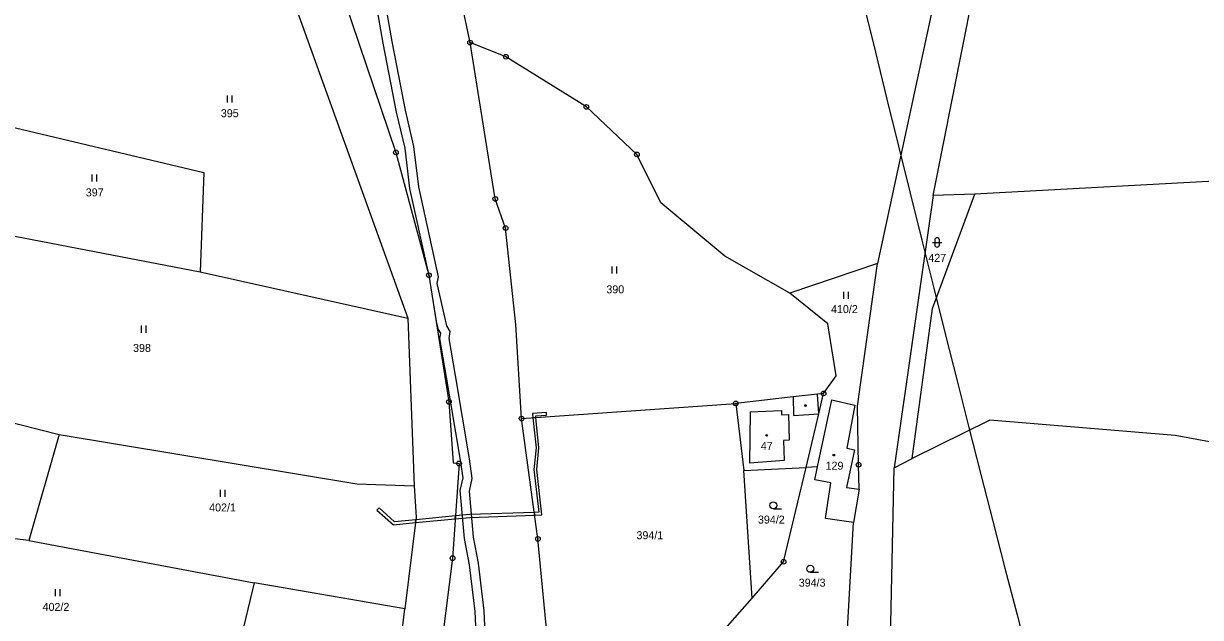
# Model space of a CAD drawing. Extents: x -680203 to -673936, y -1102717 to -1093650.
# Drawn here: x -677506.6 to -677256.6, y -1097107.9 to -1096981.7 of the extents above; entities that cross this region are included whole.
import ezdxf

# ---------------------------------------------------------------- set-up
doc = ezdxf.new("R2010")
doc.units = 0
for name, color, linetype in [('_Ideová část', 7, 'Continuous'), ('_Řešené území', 7, 'Continuous'), ('SOxx02xx_Koleje_param další_Popis10', 7, 'Continuous'), ('SOxxxxxx_Koleje_hlavní_body_Popis10', 7, 'Continuous'), ('SOxxxxxx_Koleje_LN_parametry_Popis10', 7, 'Continuous'), ('SOxxxxxx_Koleje_param další_Popis10', 7, 'Continuous'), ('SOxxxxxx_Osa_bod_P', 7, 'Continuous'), ('SOxxxxxx_Staničení_Popis10', 7, 'Continuous'), ('x_prac', 7, 'Continuous')]:
    doc.layers.add(name, color=color, linetype=linetype)

msp = doc.modelspace()

# ---------------------------------------------------------------- linework, layer by layer
at = {"layer": '_Ideová část'}
msp.add_circle((-677321.69, -1096651.16), 1076.75, dxfattribs=at)
at = {"layer": '_Řešené území'}
for radius, start, end in [(8402.25, 187.102556, 195.801382), (8602.25, 187.075524, 195.834409)]:
    msp.add_arc((-668968.6, -1094948.57), radius, start, end, dxfattribs=at)
at = {"layer": 'SOxx02xx_Koleje_param další_Popis10'}
for centre, radius in [((-677411.76, -1096985.7), 0.5), ((-677411.76, -1096985.7), 0.0303), ((-677404.15, -1096988.71), 0.5), ((-677404.15, -1096988.71), 0.0303), ((-677387.06, -1096999.38), 0.5), ((-677387.06, -1096999.38), 0.0303), ((-677427.52, -1097009.03), 0.5), ((-677427.52, -1097009.03), 0.0303), ((-677376.32, -1097009.46), 0.5), ((-677376.32, -1097009.46), 0.0303), ((-677406.41, -1097018.93), 0.5), ((-677406.41, -1097018.93), 0.0303), ((-677404.2, -1097025.11), 0.5), ((-677404.2, -1097025.11), 0.0303), ((-677420.49, -1097035.16), 0.5), ((-677420.49, -1097035.16), 0.0303), ((-677336.65, -1097060.27), 0.5), ((-677336.65, -1097060.27), 0.0303), ((-677416.24, -1097062.08), 0.5), ((-677416.24, -1097062.08), 0.0303), ((-677355.32, -1097062.39), 0.5), ((-677355.32, -1097062.39), 0.0303), ((-677400.8, -1097065.61), 0.5), ((-677400.8, -1097065.61), 0.0303), ((-677414.11, -1097075.16), 0.5), ((-677414.11, -1097075.16), 0.0303), ((-677329.22, -1097075.41), 0.5), ((-677329.22, -1097075.41), 0.0303), ((-677397.35, -1097091.2), 0.5), ((-677397.35, -1097091.2), 0.0303), ((-677415.48, -1097095.28), 0.5), ((-677415.48, -1097095.28), 0.0303), ((-677345.17, -1097096.05), 0.5), ((-677345.17, -1097096.05), 0.0303)]:
    msp.add_circle(centre, radius, dxfattribs=at)
at = {"layer": 'SOxxxxxx_Koleje_hlavní_body_Popis10'}
for p, q in [((-677463.27, -1096998.44), (-677463.27, -1096996.94)), ((-677462.27, -1096998.44), (-677462.27, -1096996.94)), ((-677492.04, -1097015.26), (-677492.04, -1097013.76)), ((-677491.04, -1097015.26), (-677491.04, -1097013.76)), ((-677313.56, -1097028.18), (-677311.56, -1097028.18)), ((-677313.06, -1097027.68), (-677313.06, -1097028.68)), ((-677312.06, -1097028.68), (-677312.06, -1097027.68)), ((-677381.55, -1097034.81), (-677381.55, -1097033.31)), ((-677380.55, -1097034.81), (-677380.55, -1097033.31)), ((-677332.34, -1097040.16), (-677332.34, -1097038.66)), ((-677331.34, -1097040.16), (-677331.34, -1097038.66)), ((-677481.54, -1097047.36), (-677481.54, -1097045.86)), ((-677480.54, -1097047.36), (-677480.54, -1097045.86)), ((-677464.79, -1097082.24), (-677464.79, -1097080.74)), ((-677463.79, -1097082.24), (-677463.79, -1097080.74)), ((-677347.33, -1097084.8), (-677345.58, -1097084.8)), ((-677339.49, -1097098.29), (-677337.74, -1097098.29)), ((-677499.8, -1097103.36), (-677499.8, -1097101.86)), ((-677498.8, -1097103.36), (-677498.8, -1097101.86))]:
    msp.add_line(p, q, dxfattribs=at)
for centre in [(-677347.33, -1097084.05), (-677339.49, -1097097.54)]:
    msp.add_circle(centre, 0.75, dxfattribs=at)
for centre, start, end in [((-677312.56, -1097027.68), 0, 180), ((-677312.56, -1097028.68), 180, 359.9879)]:
    msp.add_arc(centre, 0.5, start, end, dxfattribs=at)
at = {"layer": 'SOxxxxxx_Koleje_LN_parametry_Popis10'}
for points in [[(-677431.81, -1096977.33), (-677430.28, -1096985.84), (-677427.43, -1097000.46), (-677425.65, -1097008.14), (-677424.63, -1097016.73), (-677420.9, -1097033.65), (-677420.49, -1097035.16), (-677418.94, -1097044.98), (-677418.55, -1097046.69), (-677418.06, -1097047.48), (-677418.27, -1097048.56), (-677416.82, -1097056.79), (-677413.83, -1097074.47), (-677413.33, -1097078.24), (-677413.93, -1097080.91), (-677413.03, -1097091.1), (-677411.96, -1097096.68), (-677410.75, -1097106.63), (-677410.26, -1097117.37)], [(-677408.26, -1097117.53), (-677408.75, -1097106.47), (-677409.98, -1097096.36), (-677411.05, -1097090.82), (-677411.91, -1097081.05), (-677411.31, -1097078.32), (-677411.85, -1097074.17), (-677414.84, -1097056.45), (-677416.23, -1097048.58), (-677415.96, -1097047.1), (-677416.67, -1097045.93), (-677418.73, -1097036.9), (-677418.45, -1097035.47), (-677422.65, -1097016.39), (-677423.67, -1097007.8), (-677425.47, -1097000.04), (-677428.32, -1096985.48), (-677429.83, -1096977.07)]]:
    msp.add_lwpolyline(points, dxfattribs=at)
for points in [[(-677398.49, -1097064.51), (-677398.4, -1097065.44), (-677397.77, -1097065.4), (-677397.8, -1097065.01), (-677395.49, -1097064.87), (-677395.53, -1097064.29)], [(-677396.49, -1097086.1), (-677397.61, -1097076.4), (-677397.15, -1097071.85), (-677397.77, -1097065.4), (-677398.4, -1097065.44), (-677397.75, -1097071.85), (-677398.21, -1097076.4), (-677397.16, -1097085.52), (-677398.11, -1097085.55), (-677398.03, -1097086.15)], [(-677428.01, -1097088.18), (-677423.36, -1097087.73), (-677423.28, -1097087.12), (-677427.81, -1097087.56), (-677431.06, -1097084.59), (-677431.54, -1097085.07)], [(-677411.8, -1097086.62), (-677398.03, -1097086.15), (-677398.11, -1097085.55), (-677411.84, -1097086.02), (-677414.87, -1097086.31), (-677414.91, -1097086.92)], [(-677423.28, -1097087.12), (-677423.36, -1097087.73), (-677414.91, -1097086.92), (-677414.87, -1097086.31)]]:
    msp.add_lwpolyline(points, close=True, dxfattribs=at)
at = {"layer": 'SOxxxxxx_Koleje_param další_Popis10'}
for centre in [(-677340.49, -1097062.84), (-677348.75, -1097069.18), (-677334.49, -1097073.38)]:
    msp.add_circle(centre, 0.175, dxfattribs=at)
at = {"layer": 'SOxxxxxx_Staničení_Popis10'}
for p, q in [((-677337.67, -1097064.57), (-677337.92, -1097060.42)), ((-677343.15, -1097061.02), (-677343.02, -1097064.99)), ((-677352.29, -1097064.16), (-677352.41, -1097075.08)), ((-677352.29, -1097064.16), (-677345.63, -1097063.87)), ((-677345.63, -1097063.87), (-677345.59, -1097064.82)), ((-677345.59, -1097064.82), (-677344.13, -1097064.78)), ((-677344.13, -1097064.78), (-677343.99, -1097070.21)), ((-677343.02, -1097064.99), (-677337.67, -1097064.57)), ((-677343.99, -1097070.21), (-677345.19, -1097070.25)), ((-677345.19, -1097070.25), (-677345.04, -1097074.51)), ((-677345.04, -1097074.51), (-677352.41, -1097075.08))]:
    msp.add_line(p, q, dxfattribs=at)
at = {"layer": 'x_prac'}
for p, q in [((-677307.55, -1096950.71), (-677325.2, -1097032.65)), ((-677313.4, -1097018.19), (-677303.27, -1096967.31)), ((-677448.41, -1096979.25), (-677425.01, -1097044.29)), ((-677242.83, -1097014.56), (-677304.5, -1097017.9)), ((-677313.4, -1097018.19), (-677321.65, -1097076.09)), ((-677304.5, -1097017.9), (-677313.4, -1097018.19)), ((-677520.62, -1097024.49), (-677469.12, -1097034.41)), ((-677325.2, -1097032.65), (-677343.8, -1097038.95)), ((-677469.12, -1097034.41), (-677425.01, -1097044.29)), ((-677425.01, -1097044.29), (-677423.62, -1097079.91)), ((-677535.43, -1097059.86), (-677499.08, -1097068.97)), ((-677400.8, -1097065.61), (-677355.32, -1097062.39)), ((-677355.32, -1097062.39), (-677353.57, -1097076.65)), ((-677499.08, -1097068.97), (-677505.52, -1097091.54)), ((-677337.93, -1097075.85), (-677340.39, -1097075.98)), ((-677329.13, -1097080.58), (-677329.22, -1097075.41)), ((-677321.65, -1097076.09), (-677317.86, -1097074.08)), ((-677353.57, -1097076.65), (-677340.39, -1097075.98)), ((-677351.84, -1097103.76), (-677353.57, -1097076.65)), ((-677322.42, -1097112.45), (-677321.65, -1097076.09)), ((-677329.13, -1097080.58), (-677330.3, -1097087.72)), ((-677505.52, -1097091.54), (-677537.83, -1097087.7)), ((-677331.72, -1097112.89), (-677330.3, -1097087.72)), ((-677505.52, -1097091.54), (-677457.6, -1097100.49)), ((-677457.6, -1097100.49), (-677465.78, -1097133.95)), ((-677425.6, -1097106.02), (-677457.6, -1097100.49)), ((-677357.04, -1097109.76), (-677351.84, -1097103.76))]:
    msp.add_line(p, q, dxfattribs=at)
for points in [[(-677411.76, -1096985.7), (-677414.35, -1096973.3), (-677416.84, -1096958.84), (-677420.15, -1096934.45), (-677416.01, -1096931.96), (-677420.43, -1096920.11)], [(-677443.17, -1096962.7), (-677427.52, -1097009.03), (-677420.49, -1097035.16), (-677416.24, -1097062.08), (-677415.32, -1097075.02), (-677414.11, -1097075.16), (-677415.48, -1097095.28), (-677418.29, -1097117.66)], [(-677343.8, -1097038.95), (-677357.63, -1097031.12), (-677371.23, -1097019.76), (-677376.32, -1097009.46), (-677387.06, -1096999.38), (-677404.15, -1096988.71), (-677411.76, -1096985.7)], [(-677400.8, -1097065.61), (-677402.02, -1097045.65), (-677404.2, -1097025.11), (-677406.41, -1097018.93), (-677411.76, -1096985.7)], [(-677512.58, -1097002.8), (-677468.29, -1097013.29), (-677469.12, -1097034.41)], [(-677317.86, -1097074.08), (-677313.51, -1097042.25), (-677304.5, -1097017.9)], [(-677329.22, -1097075.41), (-677329.44, -1097062.94), (-677325.2, -1097032.65)], [(-677336.65, -1097060.27), (-677333.98, -1097056.5), (-677335.75, -1097045.51), (-677343.8, -1097038.95)], [(-677336.65, -1097060.27), (-677337.92, -1097060.42), (-677343.15, -1097061.02), (-677355.32, -1097062.39)], [(-677340.39, -1097075.98), (-677337.67, -1097064.57), (-677336.65, -1097060.27)], [(-677337.93, -1097075.85), (-677334.93, -1097061.66), (-677330.01, -1097062.73), (-677331.73, -1097071.92), (-677330.08, -1097072.25), (-677331.83, -1097080.24), (-677329.13, -1097080.58)], [(-677394.23, -1097123.5), (-677397.35, -1097091.2), (-677400.8, -1097065.61)], [(-677192.46, -1097134.11), (-677202.86, -1097080.15), (-677261.95, -1097069.18), (-677301.37, -1097065.94), (-677317.86, -1097074.08)], [(-677499.08, -1097068.97), (-677435.81, -1097079.5), (-677423.62, -1097079.91)], [(-677330.3, -1097087.72), (-677336.26, -1097086.82), (-677335.12, -1097079.3), (-677338.51, -1097078.62), (-677337.93, -1097075.85)], [(-677351.84, -1097103.76), (-677345.17, -1097096.05), (-677340.39, -1097075.98)], [(-677423.62, -1097079.91), (-677423.22, -1097086.6), (-677425.6, -1097106.02)], [(-677435.58, -1097140.74), (-677426.43, -1097112.56), (-677425.6, -1097106.02)]]:
    msp.add_lwpolyline(points, dxfattribs=at)

# ---------------------------------------------------------------- texts
at = {"layer": 'SOxxxxxx_Osa_bod_P'}
for s, p in [('395', (-677464.7, -1097001.56)), ('397', (-677493.39, -1097018.39)), ('427', (-677314.41, -1097032.3)), ('390', (-677382.81, -1097038.99)), ('410/2', (-677335.08, -1097043.19)), ('398', (-677483.35, -1097051.45)), ('47', (-677350, -1097072.27)), ('129', (-677336.24, -1097076.48)), ('402/1', (-677467.19, -1097085.36)), ('394/2', (-677350.61, -1097087.93)), ('394/1', (-677376.41, -1097091.25)), ('394/3', (-677341.94, -1097101.33)), ('402/2', (-677502.57, -1097106.49))]:
    msp.add_text(s, height=1.7, dxfattribs=at).set_placement(p)

doc.saveas('drawing.dxf')
